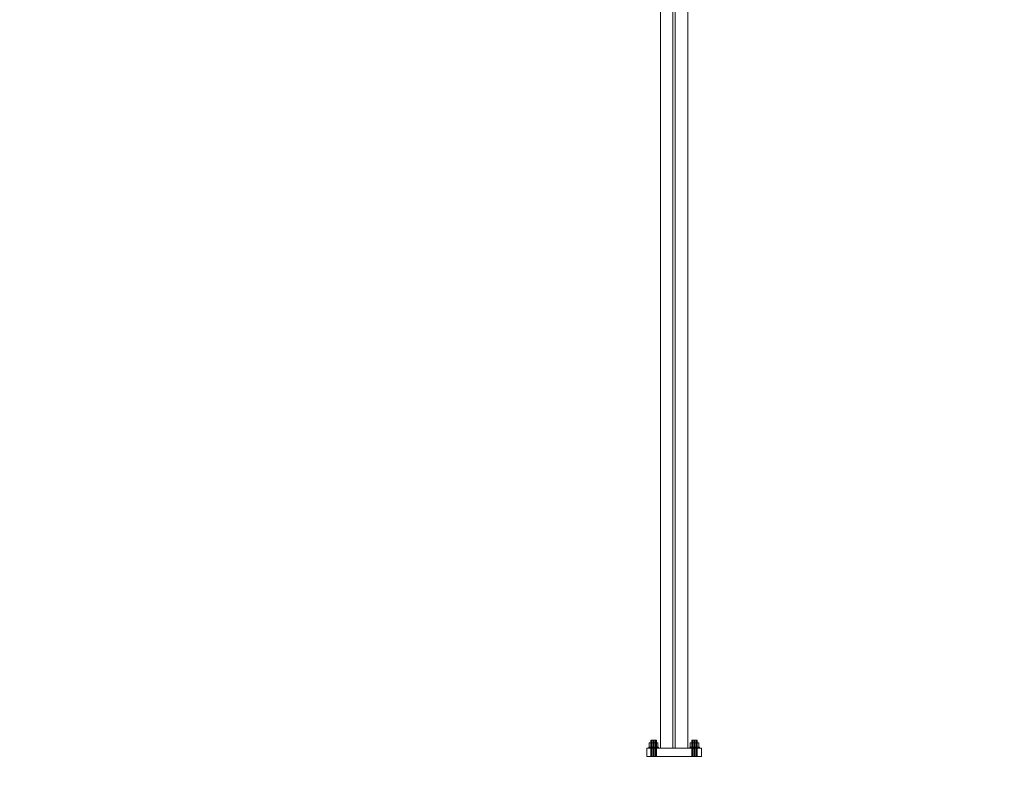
# Model space of a CAD drawing. Header units: millimetres. Extents: x -2233 to 61924, y -68080 to 6847.
# Tile 918 of 1056: x 37466 to 40350, y -69 to 2159. Entities that reach past the tile are written whole.
import ezdxf

# ---------------------------------------------------------------- set-up
doc = ezdxf.new("R2010")
doc.units = ezdxf.units.MM
doc.layers.add('COTAS_P', color=1, linetype='Continuous', lineweight=0)
doc.layers.add('lateral_C03', color=7, linetype='Continuous', lineweight=0)
doc.dimstyles.new('R19_100', dxfattribs={"dimtxt": 250, "dimasz": 150, "dimexe": 150, "dimexo": 80, "dimgap": 100, "dimtad": 1, "dimtih": 1, "dimtoh": 1, "dimdsep": 46, "dimcen": 0.09, "dimadec": 0, "dimazin": 0, "dimtfac": 1, "dimtdec": 4, "dimtofl": 0, "dimtmove": 0, "dimatfit": 3, "dimfxl": 1, "dimtolj": 1, "dimtzin": 0, "dimarcsym": 0})

# ---------------------------------------------------------------- blocks, each defined once
blk = doc.blocks.new('DIM_R28_10')
at = {"layer": 'COTAS_P'}
for p, q in [((40359, 4377), (40202.7, 4387.2)), ((28860.4, 1727), (40359, 4377)), ((40359, 4377), (40223, 4299.5)), ((40561.1, 3500), (40359, 4377)), ((28860.4, 1727), (28996.5, 1804.5)), ((29062.5, 850), (28860.4, 1727)), ((28860.4, 1727), (29016.7, 1716.8))]:
    blk.add_line(p, q, dxfattribs=at)
blk.add_text('11800 P', height=250, rotation=12.978, dxfattribs=at).set_placement((34587.3, 3149.5))
blk = doc.blocks.new('DIM_R28_33')
at = {"layer": 'COTAS_P'}
for p, q in [((112.7, 0), (112.7, -2500)), ((61924.1, 0), (61924.1, -2500)), ((112.7, -2500), (262.7, -2455)), ((61924.1, -2500), (61774.1, -2455)), ((112.7, -2500), (61924.1, -2500)), ((112.7, -2500), (262.7, -2545)), ((61924.1, -2500), (61774.1, -2545))]:
    blk.add_line(p, q, dxfattribs=at)
blk.add_text('61811.43 P', height=250, dxfattribs=at).set_placement((31018.4, -2400))

msp = doc.modelspace()

# ---------------------------------------------------------------- linework, layer by layer
at = {"layer": 'lateral_C03'}
for p, q in [((39342.823, 2733.566), (39342.823, 25)), ((39379.323, 2733.566), (39379.323, 25)), ((39386.323, 25), (39386.323, 2733.566)), ((39422.823, 25), (39422.823, 2733.566)), ((39316.423, 40.8), (39310.023, 40.8)), ((39310.023, 28), (39310.023, 40.8)), ((39315.895, 48), (39314.823, 48)), ((39314.823, 0), (39314.823, 48)), ((39318.823, 48), (39315.895, 48)), ((39315.895, 0), (39315.895, 48)), ((39329.223, 40.8), (39316.423, 40.8)), ((39316.423, 28), (39316.423, 40.8)), ((39322.823, 48), (39318.823, 48)), ((39318.823, 0), (39318.823, 48)), ((39326.823, 48), (39322.823, 48)), ((39322.823, 0), (39322.823, 48)), ((39329.752, 48), (39326.823, 48)), ((39326.823, 0), (39326.823, 48)), ((39335.623, 40.8), (39329.223, 40.8)), ((39329.223, 28), (39329.223, 40.8)), ((39330.823, 48), (39329.752, 48)), ((39329.752, 0), (39329.752, 48)), ((39330.823, 48), (39330.823, 0)), ((39335.623, 40.8), (39335.623, 28)), ((39436.423, 40.8), (39430.023, 40.8)), ((39430.023, 28), (39430.023, 40.8)), ((39435.895, 48), (39434.823, 48)), ((39434.823, 0), (39434.823, 48)), ((39438.823, 48), (39435.895, 48)), ((39435.895, 0), (39435.895, 48)), ((39449.223, 40.8), (39436.423, 40.8)), ((39436.423, 28), (39436.423, 40.8)), ((39442.823, 48), (39438.823, 48)), ((39438.823, 0), (39438.823, 48)), ((39446.823, 48), (39442.823, 48)), ((39442.823, 0), (39442.823, 48)), ((39449.752, 48), (39446.823, 48)), ((39446.823, 0), (39446.823, 48)), ((39455.623, 40.8), (39449.223, 40.8)), ((39449.223, 28), (39449.223, 40.8)), ((39450.823, 48), (39449.752, 48)), ((39449.752, 0), (39449.752, 48)), ((39450.823, 48), (39450.823, 0)), ((39455.623, 40.8), (39455.623, 28)), ((39302.823, 25), (39462.823, 25)), ((39302.823, 25), (39302.823, 0)), ((39302.823, 0), (39462.823, 0)), ((39309.889, 28), (39308.823, 28)), ((39308.823, 25), (39308.823, 28)), ((39309.889, 25), (39308.823, 25)), ((39312.924, 28), (39309.889, 28)), ((39309.889, 25), (39309.889, 28)), ((39312.924, 25), (39309.889, 25)), ((39316.423, 28), (39310.023, 28)), ((39317.466, 28), (39312.924, 28)), ((39312.924, 25), (39312.924, 28)), ((39317.466, 25), (39312.924, 25)), ((39315.895, 0), (39314.823, 0)), ((39318.823, 0), (39315.895, 0)), ((39329.223, 28), (39316.423, 28)), ((39322.823, 28), (39317.466, 28)), ((39317.466, 25), (39317.466, 28)), ((39322.823, 25), (39317.466, 25)), ((39322.823, 0), (39318.823, 0)), ((39328.181, 28), (39322.823, 28)), ((39322.823, 25), (39322.823, 28)), ((39328.181, 25), (39322.823, 25)), ((39326.823, 0), (39322.823, 0)), ((39329.752, 0), (39326.823, 0)), ((39332.723, 28), (39328.181, 28)), ((39328.181, 25), (39328.181, 28)), ((39332.723, 25), (39328.181, 25)), ((39329.223, 28), (39335.623, 28)), ((39329.752, 0), (39330.823, 0)), ((39335.758, 28), (39332.723, 28)), ((39332.723, 25), (39332.723, 28)), ((39335.758, 25), (39332.723, 25)), ((39336.823, 28), (39335.758, 28)), ((39335.758, 25), (39335.758, 28)), ((39335.758, 25), (39336.823, 25)), ((39336.823, 28), (39336.823, 25)), ((39342.823, 25), (39422.823, 25)), ((39379.323, 25), (39386.323, 25)), ((39429.889, 28), (39428.823, 28)), ((39428.823, 25), (39428.823, 28)), ((39429.889, 25), (39428.823, 25)), ((39432.924, 28), (39429.889, 28)), ((39429.889, 25), (39429.889, 28)), ((39432.924, 25), (39429.889, 25)), ((39436.423, 28), (39430.023, 28)), ((39437.466, 28), (39432.924, 28)), ((39432.924, 25), (39432.924, 28)), ((39437.466, 25), (39432.924, 25)), ((39435.895, 0), (39434.823, 0)), ((39438.823, 0), (39435.895, 0)), ((39449.223, 28), (39436.423, 28)), ((39442.823, 28), (39437.466, 28)), ((39437.466, 25), (39437.466, 28)), ((39442.823, 25), (39437.466, 25)), ((39442.823, 0), (39438.823, 0)), ((39448.181, 28), (39442.823, 28)), ((39442.823, 25), (39442.823, 28)), ((39448.181, 25), (39442.823, 25)), ((39446.823, 0), (39442.823, 0)), ((39449.752, 0), (39446.823, 0)), ((39452.723, 28), (39448.181, 28)), ((39448.181, 25), (39448.181, 28)), ((39452.723, 25), (39448.181, 25)), ((39449.223, 28), (39455.623, 28)), ((39449.752, 0), (39450.823, 0)), ((39455.758, 28), (39452.723, 28)), ((39452.723, 25), (39452.723, 28)), ((39455.758, 25), (39452.723, 25)), ((39456.823, 28), (39455.758, 28)), ((39455.758, 25), (39455.758, 28)), ((39455.758, 25), (39456.823, 25)), ((39456.823, 28), (39456.823, 25)), ((39462.823, 0), (39462.823, 25))]:
    msp.add_line(p, q, dxfattribs=at)

# ---------------------------------------------------------------- dimensions: what is measured, and where the dimension line sits
at = {"layer": 'COTAS_P'}
for p1, p2, distance, picture, middle in [((29062.547, 850), (40561.134, 3500), 900, 'DIM_R28_10', (34609.722, 3052.011)), ((112.7, 0), (61924.134, 0), -2500, 'DIM_R28_33', (31018.417, -2500))]:
    dim = msp.add_aligned_dim(p1=p1, p2=p2, distance=distance, text='<> P', dimstyle='R19_100', dxfattribs=at)
    dim.commit()
    dim.dimension.update_dxf_attribs({"geometry": picture, "text_midpoint": middle})

doc.saveas('drawing.dxf')
